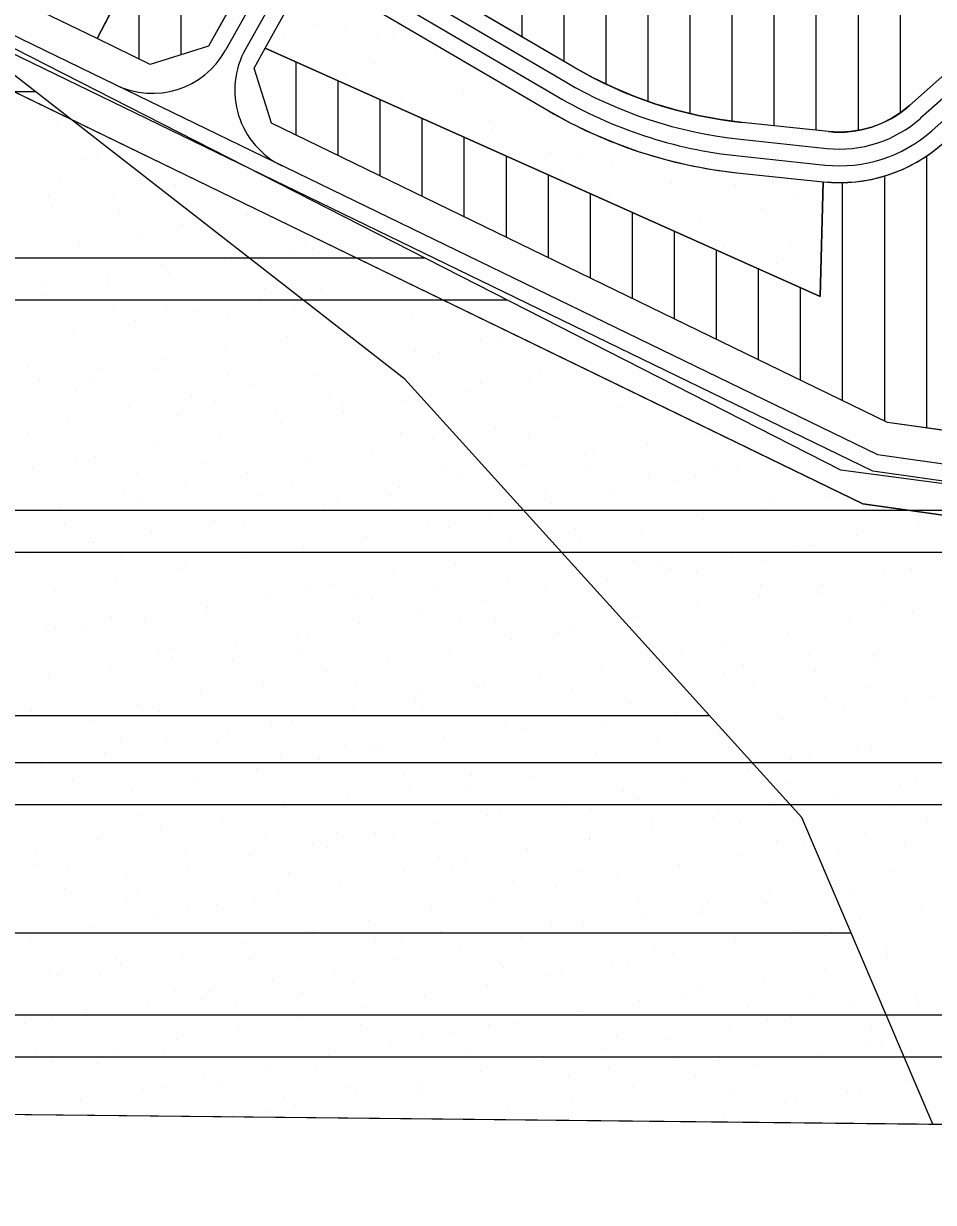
# Model space of a CAD drawing. Extents: x 419109 to 421295, y 4452223 to 4457798.
# Drawn here: x 419257.4 to 419473.8, y 4452223.3 to 4452503.6 of the extents above; entities that cross this region are included whole.
import ezdxf

# ---------------------------------------------------------------- set-up
doc = ezdxf.new("R2010")
doc.units = 0
for name, color, linetype in [('ADA', 7, 'Continuous'), ('ADAKENARI', 7, 'Continuous'), ('Default', 7, 'Continuous'), ('KALDIRIM', 7, 'Continuous'), ('PAFTALAMA', 7, 'Continuous'), ('PL_AYA_PARK_DINLENME', 7, 'Continuous'), ('PL_AYA_REKREASYON_AL', 7, 'Continuous'), ('PL_KON_MEV_350', 7, 'Continuous'), ('SIT_TR_KULTUR', 7, 'Continuous'), ('SN_2_DERECE_KAYNAK_KORUMA', 7, 'Continuous'), ('SN_3_DERECE_KAYNAK_KORUMA', 7, 'Continuous'), ('SN_KULTUR_REKREASYON', 7, 'Continuous'), ('TR_2_DER_KAYNAK_KORUMA', 7, 'Continuous'), ('TR_ORTAYOGUNKONUT', 7, 'Continuous'), ('TR_PARKALANI', 7, 'Continuous')]:
    doc.layers.add(name, color=color, linetype=linetype)

# ---------------------------------------------------------------- blocks, each defined once
blk = doc.blocks.new('POINT_DISPLAY')
at = {"layer": 'Default'}
blk.add_line((0, 0), (0, 0), dxfattribs=at)

msp = doc.modelspace()

# ---------------------------------------------------------------- linework, layer by layer
at = {"layer": 'ADA'}
for p, q in [((419274.9, 4452499.97), (419313.1, 4452573.36)), ((419314.86, 4452497.68), (419446.85, 4452438.63)), ((419446.85, 4452438.63), (419447.61, 4452465.93))]:
    msp.add_line(p, q, dxfattribs=at)
at = {"layer": 'ADAKENARI'}
for p, q in [((419336.66, 4452561.31), (419301.41, 4452498.2)), ((419184.15, 4452521.78), (419457, 4452389.37)), ((419388.24, 4452493.2), (419339.7, 4452521.65)), ((419333.85, 4452511.17), (419382.17, 4452482.85)), ((419274.9, 4452499.97), (419257.47, 4452508.43)), ((419314.86, 4452497.68), (419320.34, 4452507.5)), ((419487.12, 4452500.98), (419468.11, 4452484.06)), ((419287.53, 4452493.84), (419274.9, 4452499.97)), ((419301.41, 4452498.2), (419287.53, 4452493.84)), ((419312.22, 4452492.96), (419314.86, 4452497.68)), ((419316.34, 4452479.86), (419312.22, 4452492.96)), ((419462.91, 4452408.73), (419316.34, 4452479.86)), ((419448.87, 4452477.87), (419428.33, 4452480.03)), ((419427.08, 4452468.1), (419447.61, 4452465.93)), ((419562.66, 4452394.61), (419462.91, 4452408.73)), ((419457, 4452389.37), (419746.18, 4452348.42))]:
    msp.add_line(p, q, dxfattribs=at)
for centre, radius, start, end in [((419438.8, 4452579.48), 100, 239.6276, 263.991), ((419451.49, 4452502.73), 25, 263.991, 311.6894), ((419438.8, 4452579.48), 112, 239.6276, 263.991), ((419451.49, 4452502.73), 37, 263.991, 311.6894)]:
    msp.add_arc(centre, radius, start, end, dxfattribs=at)
at = {"layer": 'KALDIRIM'}
for p, q in [((419375.11, 4452621.94), (419305.43, 4452497.21)), ((419335.23, 4452542.34), (419310.16, 4452497.48)), ((419279.24, 4452488.97), (419191.29, 4452531.65)), ((419459.36, 4452397.12), (419193.19, 4452526.29)), ((419342.57, 4452515.33), (419386.22, 4452489.75)), ((419341.34, 4452511.42), (419384.2, 4452486.3)), ((419489.78, 4452498), (419470.77, 4452481.08)), ((419492.44, 4452495.01), (419473.43, 4452478.09)), ((419460.55, 4452400.99), (419279.24, 4452488.97)), ((419427.92, 4452476.05), (419448.45, 4452473.89)), ((419427.5, 4452472.07), (419448.03, 4452469.91)), ((419523.21, 4452392.11), (419460.55, 4452400.99)), ((419522.94, 4452388.11), (419459.36, 4452397.12))]:
    msp.add_line(p, q, dxfattribs=at)
for centre, radius, start, end in [((419327.62, 4452487.72), 20, 150.8112, 244.1137), ((419287.97, 4452506.97), 20, 244.1137, 330.8112), ((419438.8, 4452579.48), 104, 239.6276, 263.991), ((419438.8, 4452579.48), 108, 239.6276, 263.991), ((419451.49, 4452502.73), 29, 263.991, 311.6894), ((419451.49, 4452502.73), 33, 263.991, 311.6894)]:
    msp.add_arc(centre, radius, start, end, dxfattribs=at)
at = {"layer": 'PAFTALAMA'}
msp.add_lwpolyline([(419138.44, 4455021.89), (419108.72, 4452245.78), (421237.47, 4452223.29), (421266.41, 4454999.4)], dxfattribs=at)
at = {"layer": 'PL_AYA_PARK_DINLENME'}
for points in [[(419356.19, 4452596.27), (419336.66, 4452561.31), (419313.1, 4452573.36), (419274.9, 4452499.97), (419257.47, 4452508.43), (419327.56, 4452644.43), (419335.23, 4452614.67)], [(419447.61, 4452465.93), (419446.85, 4452438.63), (419314.86, 4452497.68), (419320.34, 4452507.5), (419333.85, 4452511.17), (419382.17, 4452482.85), (419387.39, 4452479.98), (419392.75, 4452477.39), (419398.23, 4452475.09), (419403.84, 4452473.08), (419409.54, 4452471.37), (419415.33, 4452469.97), (419421.18, 4452468.88), (419427.08, 4452468.1)]]:
    msp.add_lwpolyline(points, close=True, dxfattribs=at)
at = {"layer": 'PL_AYA_REKREASYON_AL'}
for points in [[(419778.1, 4452238.71), (419792.02, 4452290.13), (419795.23, 4452333.06), (419786.03, 4452344.11), (419746.18, 4452348.42), (419457, 4452389.37), (419184.15, 4452521.78), (419179.03, 4452524.04), (419173.77, 4452525.94), (419168.38, 4452527.45), (419162.9, 4452528.58), (419157.35, 4452529.32), (419151.77, 4452529.66), (419146.17, 4452529.6), (419140.59, 4452529.15), (419135.06, 4452528.3), (419129.61, 4452527.06), (419124.25, 4452525.44), (419119.02, 4452523.44), (419113.95, 4452521.08), (419111.65, 4452519.8)], [(419111.65, 4452519.8), (419108.72, 4452245.78), (419778.1, 4452238.71)]]:
    msp.add_lwpolyline(points, dxfattribs=at)
at = {"layer": 'PL_KON_MEV_350'}
msp.add_lwpolyline([(419336.66, 4452561.31), (419301.41, 4452498.2), (419287.53, 4452493.84), (419274.9, 4452499.97), (419313.1, 4452573.36)], close=True, dxfattribs=at)
for points in [[(419493.3, 4452505.44), (419490.09, 4452503.37), (419487.12, 4452500.98), (419468.11, 4452484.06), (419466.09, 4452482.44), (419463.9, 4452481.03), (419461.58, 4452479.86), (419459.15, 4452478.93), (419456.63, 4452478.27), (419454.06, 4452477.86), (419451.47, 4452477.73), (419448.87, 4452477.87), (419428.33, 4452480.03), (419423.07, 4452480.73), (419417.84, 4452481.7), (419412.68, 4452482.95), (419407.58, 4452484.48), (419402.58, 4452486.27), (419397.68, 4452488.33), (419392.9, 4452490.64), (419388.24, 4452493.2), (419339.7, 4452521.65)], [(419562.66, 4452394.61), (419462.91, 4452408.73), (419316.34, 4452479.86), (419312.22, 4452492.96), (419314.86, 4452497.68), (419446.85, 4452438.63), (419447.61, 4452465.93), (419451.46, 4452465.73), (419455.3, 4452465.93), (419459.1, 4452466.52), (419462.82, 4452467.51), (419466.42, 4452468.88), (419469.86, 4452470.61), (419473.09, 4452472.69), (419476.1, 4452475.1)]]:
    msp.add_lwpolyline(points, dxfattribs=at)
at = {"layer": 'SIT_TR_KULTUR'}
for p, q in [((419110.88, 4452447.89), (419352.71, 4452447.89)), ((419110.78, 4452437.89), (419372.32, 4452437.89)), ((419110.24, 4452387.89), (419523.48, 4452387.89)), ((419110.13, 4452377.89), (419599, 4452377.89)), ((419109.6, 4452327.89), (419793.58, 4452327.89)), ((419109.49, 4452317.89), (419798.71, 4452317.89)), ((419108.96, 4452267.89), (419801.75, 4452267.89)), ((419108.85, 4452257.89), (419798.66, 4452257.89))]:
    msp.add_line(p, q, dxfattribs=at)
at = {"layer": 'SN_2_DERECE_KAYNAK_KORUMA'}
for points in [[(419112.34, 4452584.11), (419108.72, 4452245.78), (419473.7, 4452241.92)], [(419473.7, 4452241.92), (419442.54, 4452314.8), (419348.11, 4452419.01), (419228.8, 4452511.83), (419112.34, 4452584.11)]]:
    msp.add_lwpolyline(points, dxfattribs=at)
at = {"layer": 'SN_3_DERECE_KAYNAK_KORUMA'}
msp.add_lwpolyline([(419126.5, 4453906.07), (419108.72, 4452245.78), (420357.81, 4452232.59)], dxfattribs=at)
at = {"layer": 'SN_KULTUR_REKREASYON'}
for points in [[(419792.68, 4452238.55), (419810.25, 4452295.39), (419780.25, 4452353.89), (419451.75, 4452397.39), (419148.75, 4452551.89), (419111.79, 4452532.88)], [(419111.79, 4452532.88), (419108.72, 4452245.78), (419792.68, 4452238.55)]]:
    msp.add_lwpolyline(points, dxfattribs=at)
at = {"layer": 'TR_2_DER_KAYNAK_KORUMA'}
for p, q in [((419111.31, 4452487.37), (419260.25, 4452487.37)), ((419109.72, 4452339.02), (419420.59, 4452339.02)), ((419109.17, 4452287.37), (419454.27, 4452287.37))]:
    msp.add_line(p, q, dxfattribs=at)
at = {"layer": 'TR_ORTAYOGUNKONUT'}
for p, q in [((419455.95, 4452478.16), (419455.95, 4452573.03)), ((419465.95, 4452482.35), (419465.95, 4452575.59)), ((419445.95, 4452478.18), (419445.95, 4452570.46)), ((419435.95, 4452479.23), (419435.95, 4452567.9)), ((419425.95, 4452480.35), (419425.95, 4452565.33)), ((419415.95, 4452482.16), (419415.95, 4452562.76)), ((419405.95, 4452485.06), (419405.95, 4452560.2)), ((419395.95, 4452489.16), (419395.95, 4452557.63)), ((419385.95, 4452494.55), (419385.95, 4452555.07)), ((419375.95, 4452500.41), (419375.95, 4452552.5)), ((419294.9, 4452496.16), (419294.9, 4452538.39)), ((419284.9, 4452495.12), (419284.9, 4452519.18)), ((419322.22, 4452477.01), (419322.22, 4452494.39)), ((419332.22, 4452472.15), (419332.22, 4452489.91)), ((419342.22, 4452467.3), (419342.22, 4452485.44)), ((419352.22, 4452462.45), (419352.22, 4452480.97)), ((419362.22, 4452457.6), (419362.22, 4452476.49)), ((419472.22, 4452407.42), (419472.22, 4452472.13)), ((419372.22, 4452452.74), (419372.22, 4452472.02)), ((419382.22, 4452447.89), (419382.22, 4452467.55)), ((419462.22, 4452409.07), (419462.22, 4452467.35)), ((419452.22, 4452413.92), (419452.22, 4452465.77)), ((419392.22, 4452443.04), (419392.22, 4452463.07)), ((419402.22, 4452438.19), (419402.22, 4452458.6)), ((419412.22, 4452433.33), (419412.22, 4452454.13)), ((419422.22, 4452428.48), (419422.22, 4452449.65)), ((419432.22, 4452423.63), (419432.22, 4452445.18)), ((419442.22, 4452418.77), (419442.22, 4452440.7))]:
    msp.add_line(p, q, dxfattribs=at)

# ---------------------------------------------------------------- block references
at = {"layer": 'TR_PARKALANI', "xscale": 0.1, "yscale": 0.10000000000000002}
for p in [(419326.81, 4452503.03), (419333.98, 4452502.93), (419272.24, 4452502.58), (419273.77, 4452502.67), (419319.21, 4452500.33), (419341.58, 4452500.42), (419345.44, 4452500.67), (419355.42, 4452496.56), (419340.65, 4452493.95), (419333.95, 4452491.02), (419362.08, 4452487.58), (419347.31, 4452484.97), (419383.51, 4452481.2), (419265.41, 4452480.35), (419368.52, 4452480.44), (419368.74, 4452478.6), (419274.91, 4452472.38), (419382.42, 4452472.91), (419390.17, 4452472.22), (419272.07, 4452471.37), (419397.19, 4452470.31), (419385.24, 4452468.79), (419266.24, 4452466.02), (419293.5, 4452465), (419411.6, 4452465.85), (419426.74, 4452465.1), (419263.42, 4452462.74), (419278.73, 4452462.39), (419396.83, 4452463.24), (419441.51, 4452462.49), (419263.96, 4452459.79), (419280.14, 4452458.49), (419310.55, 4452458.2), (419433.04, 4452459.47), (419294.91, 4452455.88), (419300.17, 4452456.02), (419418.26, 4452456.87), (419285.39, 4452453.41), (419270.62, 4452450.81), (419324.46, 4452450.68), (419326.2, 4452450.15), (419424.13, 4452450.32), (419439.7, 4452450.49), (419306.83, 4452447.04), (419321.6, 4452449.64), (419290.36, 4452446.19), (419292.05, 4452444.43), (419436.53, 4452446.56), (419261.89, 4452441.4), (419277.28, 4452441.83), (419277.53, 4452443.72), (419343.03, 4452443.27), (419438.04, 4452442.8), (419446.36, 4452441.51), (419262.51, 4452439.22), (419314.71, 4452440.51), (419328.26, 4452440.66), (419278.87, 4452436.55), (419291.44, 4452436.19), (419313.49, 4452438.06), (419321.85, 4452435.9), (419283.94, 4452432.85), (419298.71, 4452435.45), (419306.21, 4452433.58), (419349.69, 4452434.29), (419269.17, 4452430.24), (419334.92, 4452431.68), (419320.15, 4452429.08), (419335.75, 4452428.37), (419366.17, 4452428.09), (419371.12, 4452427.91), (419377.49, 4452427.92), (419305.37, 4452426.47), (419350.53, 4452425.77), (419356.35, 4452425.31), (419258.42, 4452421.7), (419290.6, 4452423.87), (419341.58, 4452422.7), (419341.65, 4452423.95), (419273.19, 4452419.1), (419275.83, 4452421.26), (419288.83, 4452421.42), (419305.82, 4452419.99), (419326.81, 4452420.1), (419377.78, 4452418.93), (419380.07, 4452420.56), (419261.06, 4452418.66), (419269.98, 4452416.03), (419312.04, 4452417.49), (419363.01, 4452416.33), (419366, 4452418.28), (419394.84, 4452417.96), (419297.26, 4452414.89), (419302.74, 4452413.89), (419330.16, 4452414.31), (419333.15, 4452413.6), (419348.24, 4452413.72), (419282.49, 4452412.28), (419317.51, 4452411.28), (419333.47, 4452411.12), (419399.22, 4452412.56), (419267.72, 4452409.68), (419294.33, 4452410.35), (419318.7, 4452408.51), (419384.44, 4452409.95), (419258.49, 4452406.39), (419303.92, 4452405.91), (419347.05, 4452406.07), (419369.67, 4452407.35), (419377.47, 4452405.79), (419420.65, 4452406.18), (419289.15, 4452403.3), (419340.13, 4452402.14), (419354.9, 4452404.74), (419361.83, 4452403.47), (419405.88, 4452403.58), (419269.72, 4452399.4), (419274.38, 4452400.7), (419325.36, 4452399.53), (419391.11, 4452400.97), (419392.94, 4452401.72), (419259.61, 4452398.09), (419284.49, 4452396.8), (419300.13, 4452399.12), (419310.58, 4452396.93), (419357.11, 4452397.76), (419376.33, 4452398.37), (419391.37, 4452398.26), (419421.78, 4452397.97), (419427.31, 4452397.2), (419295.81, 4452394.32), (419321.27, 4452393.8), (419361.56, 4452395.76), (419406.14, 4452395.65), (419412.54, 4452394.6), (419417.29, 4452396.04), (419281.04, 4452391.72), (419314.04, 4452391.59), (419344.45, 4452391.3), (419346.79, 4452393.16), (419381.45, 4452392.08), (419397.77, 4452391.99), (419448.74, 4452390.83), (419266.27, 4452389.11), (419285.43, 4452389.83), (419328.81, 4452388.98), (419332.02, 4452390.55), (419345.62, 4452388.12), (419382.99, 4452389.39), (419433.97, 4452388.22), (419435.69, 4452390.45), (419302.47, 4452385.34), (419317.24, 4452387.95), (419368.22, 4452386.78), (419419.2, 4452385.62), (419450.46, 4452387.84), (419267.12, 4452384.63), (419287.7, 4452382.74), (419309.78, 4452384.15), (419353.45, 4452384.18), (419358.35, 4452383.77), (419388.77, 4452383.49), (419404.43, 4452383.01), (419470.18, 4452384.45), (419272.93, 4452380.13), (419273.94, 4452380.19), (419338.68, 4452381.57), (419373.13, 4452381.17), (419389.65, 4452380.41), (419455.4, 4452381.85), (419258.16, 4452377.53), (419281.02, 4452377.1), (419311.43, 4452376.81), (419323.91, 4452378.97), (419374.88, 4452377.8), (419440.63, 4452379.24), (419444.24, 4452379.49), (419295.79, 4452374.5), (419309.13, 4452376.36), (419360.11, 4452375.2), (419402.67, 4452375.96), (419408.4, 4452375.53), (419411.09, 4452374.03), (419425.86, 4452376.64), (419433.08, 4452375.67), (419294.36, 4452373.76), (419345.34, 4452372.59), (419372.56, 4452371.56), (419396.31, 4452371.43), (419417.44, 4452373.35), (419462.06, 4452372.87), (419468.58, 4452373.81), (419264.82, 4452368.55), (419279.59, 4452371.15), (419325.34, 4452369.29), (419330.57, 4452369.99), (419355.75, 4452369), (419381.54, 4452368.82), (419432.74, 4452369.85), (419447.29, 4452370.26), (419315.79, 4452367.38), (419336.72, 4452367.6), (419340.11, 4452366.68), (419366.77, 4452366.22), (419396.91, 4452365.88), (419432.52, 4452367.66), (419446.99, 4452368.14), (419300.89, 4452363.64), (419301.02, 4452364.78), (419352, 4452363.61), (419417.75, 4452365.05), (419461.76, 4452365.54), (419468.72, 4452363.89), (419262.77, 4452360.01), (419278.41, 4452362.33), (419286.25, 4452362.17), (419337.23, 4452361.01), (419361.07, 4452361.92), (419369.65, 4452361.47), (419400.06, 4452361.19), (419402.98, 4452362.45), (419453.95, 4452361.28), (419265.05, 4452359.68), (419271.48, 4452359.57), (419322.45, 4452358.4), (419325.23, 4452357.96), (419373.43, 4452357.24), (419384.42, 4452358.87), (419388.2, 4452359.84), (419439.18, 4452358.68), (419292.32, 4452354.8), (419307.68, 4452355.8), (419322.73, 4452354.51), (419358.66, 4452354.63), (419424.41, 4452356.07), (419289.4, 4452354), (419292.91, 4452353.19), (419307.09, 4452352.19), (419343.89, 4452352.03), (419409.64, 4452353.47), (419413.97, 4452353.66), (419444.38, 4452353.37), (419459.69, 4452353.29), (419460.61, 4452352.3), (419278.14, 4452350.59), (419329.11, 4452349.42), (419394.86, 4452350.86), (419423.85, 4452349.33), (419428.74, 4452351.05), (419445.84, 4452349.7), (419263.37, 4452347.98), (419314.34, 4452346.82), (419336.64, 4452346.99), (419367.05, 4452346.7), (419380.09, 4452348.26), (419431.07, 4452347.09), (419299.57, 4452344.21), (419351.41, 4452344.38), (419365.32, 4452345.65), (419388.01, 4452345.37), (419416.3, 4452344.49), (419448.2, 4452343.65), (419458.29, 4452345.84), (419467.27, 4452343.32), (419473.06, 4452343.24), (419284.8, 4452341.61), (419335.78, 4452340.44), (419350.55, 4452343.05), (419352.18, 4452341.41), (419401.52, 4452341.88), (419452.5, 4452340.72), (419259.3, 4452340.31), (419270.03, 4452339), (419274.07, 4452337.71), (419289.71, 4452340.03), (419321, 4452337.84), (419380.95, 4452339.17), (419386.75, 4452339.28), (419411.36, 4452338.89), (419412.36, 4452339.69), (419437.73, 4452338.11), (419306.23, 4452335.23), (419316.34, 4452337.44), (419371.98, 4452336.67), (419376.52, 4452335.73), (419395.72, 4452336.57), (419422.96, 4452335.51), (419280.5, 4452333.48), (419291.46, 4452332.63), (419303.62, 4452332.5), (419334.03, 4452332.21), (419357.21, 4452334.07), (419408.18, 4452332.9), (419276.69, 4452330.02), (419318.39, 4452329.89), (419340.69, 4452331.76), (419342.44, 4452331.46), (419393.41, 4452330.3), (419425.27, 4452331.36), (419455.68, 4452331.07), (419459.16, 4452331.74), (419261.91, 4452327.42), (419304.85, 4452327.8), (419327.66, 4452328.86), (419378.64, 4452327.69), (419429.62, 4452326.53), (419440.04, 4452328.75), (419444.39, 4452329.13), (419269.01, 4452323.84), (419298.12, 4452323.65), (419312.89, 4452326.25), (419347.93, 4452324.68), (419363.87, 4452325.09), (419378.35, 4452324.4), (419414.85, 4452323.92), (419469.58, 4452323.54), (419283.35, 4452321.04), (419349.1, 4452322.48), (419362.71, 4452322.08), (419400.07, 4452321.32), (419439.31, 4452323.14), (419465.82, 4452322.76), (419268.58, 4452318.44), (419270.6, 4452318.01), (419334.32, 4452319.88), (419385.3, 4452318.71), (419403.47, 4452319.17), (419451.05, 4452320.15), (419285.37, 4452315.41), (419301.01, 4452317.73), (419319.55, 4452317.27), (419367.63, 4452315.21), (419370.53, 4452316.11), (419392.25, 4452316.87), (419422.66, 4452316.58), (419436.28, 4452317.55), (419463.65, 4452317.46), (419304.78, 4452314.67), (419355.76, 4452313.5), (419406.73, 4452312.34), (419407.02, 4452314.27), (419421.51, 4452314.94), (419427.81, 4452313.49), (419472.48, 4452313.78), (419290.01, 4452312.06), (419314.92, 4452310.2), (419331.79, 4452311.25), (419340.98, 4452310.9), (419345.33, 4452309.91), (419391.96, 4452309.73), (419391.98, 4452309.53), (419457.71, 4452311.17), (419260.46, 4452306.86), (419275.24, 4452309.46), (419295.96, 4452307.29), (419326.21, 4452308.29), (419329.69, 4452307.59), (419377.19, 4452307.13), (419436.57, 4452309.06), (419442.94, 4452308.57), (419466.98, 4452308.77), (419311.44, 4452305.69), (419356.14, 4452305.57), (419362.42, 4452304.52), (419428.17, 4452305.96), (419451.34, 4452306.45), (419260.12, 4452303.32), (419268, 4452303.24), (419296.67, 4452303.08), (419320.3, 4452301.61), (419347.65, 4452301.92), (419359.23, 4452302.38), (419389.65, 4452302.1), (419413.39, 4452303.36), (419464.37, 4452302.19), (419281.9, 4452300.48), (419332.87, 4452299.31), (419374.01, 4452299.78), (419398.62, 4452300.75), (419449.6, 4452299.59), (419267.12, 4452297.88), (419281.9, 4452295.71), (419284.47, 4452297.64), (419318.1, 4452296.71), (419369.08, 4452295.54), (419383.85, 4452298.15), (419434.83, 4452296.98), (419454.76, 4452296.94), (419296.67, 4452293.11), (419303.33, 4452294.11), (419312.31, 4452295.43), (419354.31, 4452292.94), (419403.55, 4452294.57), (419418.92, 4452292.98), (419420.05, 4452294.38), (419433.96, 4452294.28), (419471.03, 4452293.21), (419288.56, 4452291.5), (419339.53, 4452290.33), (419405.28, 4452291.77), (419418.32, 4452291.96), (419456.26, 4452290.61), (419273.78, 4452288.9), (419324.76, 4452287.73), (419326.22, 4452287.9), (419356.63, 4452287.61), (419383.08, 4452289.02), (419390.51, 4452289.17), (419441.49, 4452288), (419443.27, 4452287.3), (419259.01, 4452286.29), (419309.99, 4452285.13), (419340.99, 4452285.29), (419347.25, 4452285.05), (419375.74, 4452286.56), (419426.72, 4452285.4), (419447.87, 4452286.75), (419295.22, 4452282.52), (419360.97, 4452283.96), (419407.43, 4452283.34), (419411.94, 4452282.79), (419462.64, 4452284.15), (419462.92, 4452281.63), (419279.3, 4452280.94), (419280.45, 4452279.92), (419311.41, 4452281.09), (419331.42, 4452278.75), (419346.19, 4452281.35), (419370.53, 4452280.08), (419371.59, 4452279.37), (419397.17, 4452280.19), (419400.95, 4452279.8), (419448.15, 4452279.02), (419263.65, 4452278.62), (419265.67, 4452277.31), (419275.57, 4452277.13), (419316.65, 4452276.15), (419382.4, 4452277.58), (419385.3, 4452277.48), (419433.38, 4452276.42), (419293.2, 4452273.41), (419301.88, 4452273.54), (419323.61, 4452273.12), (419335.76, 4452275.41), (419367.63, 4452274.98), (419418.6, 4452273.81), (419287.11, 4452270.94), (419299.92, 4452271.45), (419307.97, 4452270.81), (419352.85, 4452272.38), (419403.83, 4452271.21), (419414.85, 4452272.27), (419445.26, 4452271.98), (419469.58, 4452272.65), (419470.21, 4452270.75), (419264.08, 4452267.49), (419272.33, 4452268.33), (419338.08, 4452269.77), (419389.06, 4452268.6), (419429.62, 4452269.66), (419454.81, 4452270.04), (419257.56, 4452265.73), (419323.31, 4452267.17), (419337.52, 4452265.6), (419367.93, 4452265.31), (419374.29, 4452266), (419425.26, 4452264.83), (419434.37, 4452266.78), (419440.04, 4452267.44), (419293.77, 4452261.96), (419308.54, 4452264.56), (419352.29, 4452262.99), (419359.52, 4452263.4), (419398.54, 4452262.82), (419410.49, 4452262.23), (419459.17, 4452264.45), (419278.99, 4452259.35), (419344.74, 4452260.79), (419395.72, 4452259.62), (419458.72, 4452261.1), (419461.47, 4452261.06), (419260.18, 4452258.92), (419264.22, 4452256.75), (419274.95, 4452256.32), (419290.59, 4452258.64), (419329.97, 4452258.19), (419362.7, 4452258.86), (419380.95, 4452257.02), (419381.83, 4452257.78), (419412.24, 4452257.5), (419422.88, 4452257.14), (419446.7, 4452258.46), (419315.2, 4452255.58), (419326.86, 4452254.89), (419366.18, 4452254.42), (419396.6, 4452255.18), (419431.92, 4452255.85), (419291.03, 4452250.93), (419300.43, 4452252.98), (419304.5, 4452251.11), (419334.91, 4452250.82), (419351.4, 4452251.81), (419387.05, 4452253.18), (419417.15, 4452253.25), (419468.13, 4452252.08), (419285.65, 4452250.37), (419319.27, 4452248.5), (419336.63, 4452249.21), (419351.21, 4452249.22), (419387.61, 4452248.04), (419402.38, 4452250.65), (419426.15, 4452249.97), (419453.36, 4452249.48), (419456.56, 4452249.68), (419270.88, 4452247.77), (419315.37, 4452245.25), (419321.86, 4452246.6), (419372.84, 4452245.44), (419438.59, 4452246.87), (419440.92, 4452247.36), (419307.09, 4452244), (419348.81, 4452243.29), (419379.23, 4452243.01), (419423.81, 4452244.27), (419470.46, 4452242.15)]:
    msp.add_blockref('POINT_DISPLAY', p, dxfattribs=at)

doc.saveas('drawing.dxf')
